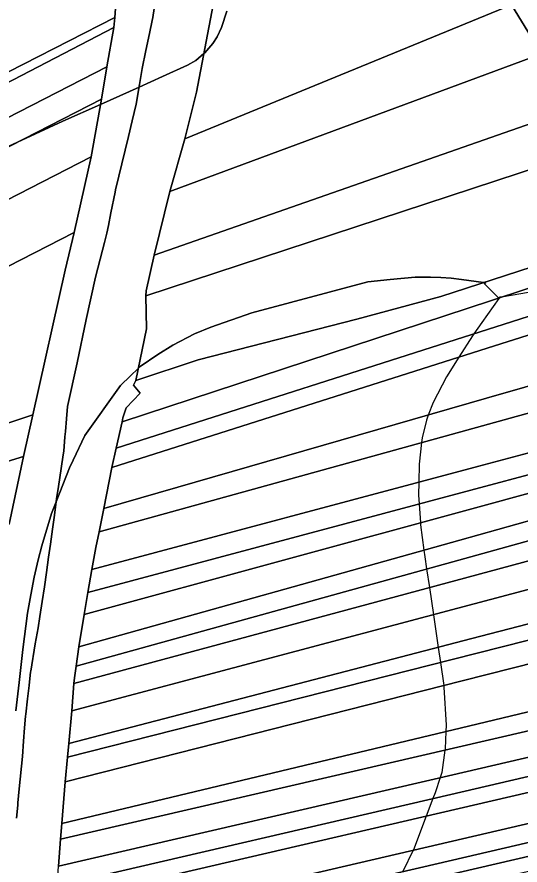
# Model space of a CAD drawing. Extents: x -521939 to -516426, y -1197857 to -1189551.
# Drawn here: x -520824.9 to -520598.2, y -1190608.9 to -1190226.7 of the extents above; entities that cross this region are included whole.
import ezdxf

# ---------------------------------------------------------------- set-up
doc = ezdxf.new("R2010")
doc.units = 0
for name, color, linetype in [('95560013', 7, 'Continuous'), ('95640013', 7, 'Continuous'), ('95660013', 7, 'Continuous')]:
    doc.layers.add(name, color=color, linetype=linetype)

msp = doc.modelspace()

# ---------------------------------------------------------------- linework, layer by layer
at = {"layer": '95560013'}
for points in [[(-520744.03, -1190260.62), (-520736.44, -1190221.23), (-520631.58, -1190172.83), (-520602.03, -1190221.27), (-520749.23, -1190281.66)], [(-521120.16, -1190370.56), (-520959.86, -1190288.39), (-520799.56, -1190206.22), (-520778.53, -1190195.44), (-520780.79, -1190226.94), (-520945.61, -1190311.1), (-521109.96, -1190395.02), (-521115.96, -1190380.58)], [(-520755.95, -1190305.31), (-520749.23, -1190281.66), (-520602.03, -1190221.27), (-520588.57, -1190243.38)], [(-520780.79, -1190226.94), (-520781.3, -1190231.43), (-520947.47, -1190317.86), (-521107.43, -1190401.06), (-521220.55, -1190459.05), (-521223.37, -1190452.93), (-521109.96, -1190395.02), (-520945.61, -1190311.1)], [(-521107.43, -1190401.06), (-520947.47, -1190317.86), (-520781.3, -1190231.43), (-520784.36, -1190249.11), (-520942.18, -1190330.09), (-521102.67, -1190412.44), (-521105.13, -1190406.56)], [(-520588.57, -1190243.38), (-520573.64, -1190267.85), (-520595.92, -1190275.64), (-520763.12, -1190334.1), (-520755.95, -1190305.31)], [(-521102.67, -1190412.44), (-520942.18, -1190330.09), (-520784.36, -1190249.11), (-520786.83, -1190263.81), (-520937.98, -1190341.34), (-521098.02, -1190423.43), (-521100.33, -1190417.95)], [(-521098.02, -1190423.43), (-520937.98, -1190341.34), (-520786.83, -1190263.81), (-520791.44, -1190289.68), (-520928.2, -1190359.84), (-521089.93, -1190442.81), (-521093.32, -1190434.69)], [(-520763.12, -1190334.1), (-520595.92, -1190275.64), (-520573.64, -1190267.85), (-520562.95, -1190285.42), (-520588.08, -1190293.68), (-520766.88, -1190352.45), (-520766.67, -1190350.13)], [(-520766.88, -1190352.45), (-520588.08, -1190293.68), (-520562.95, -1190285.42), (-520543.65, -1190317.19), (-520561.41, -1190327.8), (-520587.18, -1190337.52), (-520633.86, -1190352.67), (-520671.7, -1190362.93), (-520743.3, -1190381.21), (-520771.4, -1190390.62), (-520766.57, -1190367.27)], [(-520799.14, -1190323.82), (-520918.15, -1190384.84), (-521079.58, -1190467.61), (-521082.1, -1190461.56), (-521086.88, -1190450.16), (-521089.93, -1190442.81), (-520928.2, -1190359.84), (-520791.44, -1190289.68)], [(-521079.58, -1190467.61), (-520918.15, -1190384.84), (-520799.14, -1190323.82), (-520803.11, -1190340.79), (-520817.75, -1190406.02), (-520856.45, -1190418.91), (-520952.31, -1190462.12), (-521016.12, -1190478.68), (-521065.06, -1190501.97), (-521071.49, -1190486.71), (-521074.5, -1190479.57), (-521077.03, -1190473.61)], [(-520777.52, -1190409.2), (-520611.12, -1190354.42), (-520536, -1190329.69), (-520529.17, -1190340.88), (-520609.12, -1190366.39), (-520780.24, -1190420.99)], [(-520529.17, -1190340.88), (-520524.85, -1190347.98), (-520612.97, -1190375.99), (-520782.1, -1190429.75), (-520780.24, -1190420.99), (-520609.12, -1190366.39)], [(-520524.85, -1190347.98), (-520511.82, -1190369.31), (-520613.28, -1190398.56), (-520785.71, -1190448.27), (-520782.1, -1190429.75), (-520612.97, -1190375.99)], [(-520511.82, -1190369.31), (-520504.99, -1190380.53), (-520615.2, -1190410.99), (-520787.86, -1190458.71), (-520785.71, -1190448.27), (-520613.28, -1190398.56)], [(-520787.86, -1190458.71), (-520615.2, -1190410.99), (-520504.99, -1190380.53), (-520495.11, -1190396.67), (-520616.78, -1190429.16), (-520791.14, -1190475.72), (-520789.3, -1190465.75)], [(-520495.11, -1190396.67), (-520489.99, -1190405.05), (-520620.36, -1190439.91), (-520792.99, -1190486.07), (-520791.14, -1190475.72), (-520616.78, -1190429.16)], [(-520489.99, -1190405.05), (-520485.87, -1190411.78), (-520618.25, -1190447.9), (-520794.61, -1190496.02), (-520792.99, -1190486.07), (-520620.36, -1190439.91)], [(-520485.87, -1190411.78), (-520479.82, -1190421.71), (-520625.32, -1190462.51), (-520796.96, -1190510.64), (-520794.61, -1190496.02), (-520618.25, -1190447.9)], [(-520479.82, -1190421.71), (-520475.02, -1190429.58), (-520625.76, -1190471.46), (-520798.24, -1190519.38), (-520796.96, -1190510.64), (-520625.32, -1190462.51)], [(-520975.71, -1190484.83), (-520954.38, -1190471.58), (-520931.67, -1190464.89), (-520903.05, -1190454.36), (-520866.64, -1190438.5), (-520822, -1190424.77), (-520828.37, -1190455.3), (-520963.26, -1190499.05), (-520972.83, -1190494.21)], [(-520475.02, -1190429.58), (-520469.77, -1190438.2), (-520627.08, -1190480.63), (-520799.22, -1190527.06), (-520799.02, -1190524.64), (-520798.24, -1190519.38), (-520625.76, -1190471.46)], [(-520469.77, -1190438.2), (-520462.71, -1190449.78), (-520626.24, -1190493.23), (-520800.12, -1190539.43), (-520799.22, -1190527.06), (-520627.08, -1190480.63)], [(-520800.12, -1190539.43), (-520626.24, -1190493.23), (-520462.71, -1190449.78), (-520454.13, -1190463.8), (-520619.93, -1190506.91), (-520801.46, -1190554.11)], [(-520801.46, -1190554.11), (-520619.93, -1190506.91), (-520454.13, -1190463.8), (-520449.8, -1190470.9), (-520628.8, -1190516.35), (-520802.05, -1190560.34)], [(-520802.05, -1190560.34), (-520628.8, -1190516.35), (-520449.8, -1190470.9), (-520444.12, -1190480.2), (-520624.25, -1190525.95), (-520803.12, -1190571.38)], [(-520803.12, -1190571.38), (-520624.25, -1190525.95), (-520444.12, -1190480.2), (-520431.56, -1190500.75), (-520457.95, -1190507.08), (-520628.38, -1190547.96), (-520804.73, -1190590.26)], [(-520804.73, -1190590.26), (-520628.38, -1190547.96), (-520457.95, -1190507.08), (-520431.56, -1190500.75), (-520426.27, -1190509.45), (-520454.34, -1190515.96), (-520628.15, -1190556.27), (-520805.28, -1190597.35)], [(-520805.28, -1190597.35), (-520628.15, -1190556.27), (-520454.34, -1190515.96), (-520426.27, -1190509.45), (-520419.93, -1190519.84), (-520450.91, -1190527.03), (-520628.56, -1190568.26), (-520806.21, -1190609.49)], [(-520806.21, -1190609.49), (-520628.56, -1190568.26), (-520450.91, -1190527.03), (-520419.93, -1190519.84), (-520415.33, -1190527.35), (-520451.95, -1190535.86), (-520629.37, -1190577.09), (-520806.79, -1190618.32)], [(-520806.79, -1190618.32), (-520629.37, -1190577.09), (-520451.95, -1190535.86), (-520415.33, -1190527.35), (-520411.44, -1190533.73), (-520460.8, -1190545.19), (-520634.12, -1190585.43), (-520807.44, -1190625.67)], [(-520634.12, -1190585.43), (-520460.8, -1190545.19), (-520411.44, -1190533.73), (-520403.94, -1190545.91), (-520461.64, -1190559.33), (-520635.17, -1190599.69), (-520808.7, -1190640.05), (-520807.44, -1190625.67)], [(-520403.94, -1190545.91), (-520399.35, -1190553.5), (-520460.82, -1190567.76), (-520635.1, -1190608.19), (-520809.38, -1190648.62), (-520808.7, -1190640.05), (-520635.17, -1190599.69), (-520461.64, -1190559.33)], [(-520635.1, -1190608.19), (-520460.82, -1190567.76), (-520399.35, -1190553.5), (-520396.02, -1190558.98), (-520457.53, -1190573.27), (-520634.14, -1190614.3), (-520809.76, -1190655.1), (-520809.38, -1190648.62)], [(-520809.76, -1190655.1), (-520634.14, -1190614.3), (-520457.53, -1190573.27), (-520396.02, -1190558.98), (-520392.43, -1190564.91), (-520459.85, -1190580.57), (-520635.03, -1190621.26), (-520810.21, -1190661.95)]]:
    msp.add_lwpolyline(points, close=True, dxfattribs=at)
at = {"layer": '95640013'}
for points in [[(-520828.37, -1190455.3), (-520822, -1190424.77), (-520817.75, -1190406.02), (-520803.11, -1190340.79), (-520799.14, -1190323.82), (-520791.44, -1190289.68), (-520786.83, -1190263.81), (-520784.36, -1190249.11), (-520781.3, -1190231.43), (-520780.79, -1190226.94), (-520778.53, -1190195.44), (-520777.49, -1190180.07), (-520776.83, -1190170.44), (-520776.47, -1190163.36), (-520777.29, -1190138.74), (-520777.95, -1190124.57), (-520778.83, -1190102.4), (-520787.67, -1190041.34), (-520803.36, -1189980.65), (-520825.3, -1189922.44)], [(-520825.13, -1190587.77), (-520824.56, -1190581.94), (-520824.46, -1190580.91), (-520823.86, -1190574.55), (-520822.46, -1190559.96), (-520821.91, -1190553.06), (-520821.44, -1190547.14), (-520821.02, -1190541.86), (-520820.91, -1190540.94), (-520820.12, -1190534.01), (-520819.44, -1190528.07), (-520818.73, -1190521.84), (-520818.67, -1190521.49), (-520816.62, -1190509.25), (-520815.39, -1190501.97), (-520814.61, -1190496.95), (-520813.56, -1190490.15), (-520812.54, -1190483.57), (-520811.63, -1190477.09), (-520810.65, -1190470.17), (-520809.83, -1190464.32), (-520808.9, -1190457.54), (-520808.05, -1190451.22), (-520807.06, -1190443.91), (-520806.22, -1190438.37), (-520804.98, -1190430.18), (-520804.05, -1190424.07), (-520803.81, -1190422.46), (-520803.25, -1190415.91), (-520803.04, -1190413.49), (-520802.55, -1190407.76), (-520802.08, -1190402.34), (-520797.81, -1190382.66), (-520793.77, -1190363.04), (-520789.51, -1190343.91), (-520786.36, -1190331.78), (-520785.46, -1190328.32), (-520784.38, -1190324.15), (-520783.68, -1190320.65), (-520782.55, -1190314.95), (-520780.71, -1190305.7), (-520780.47, -1190304.54), (-520776.16, -1190286.78), (-520774.67, -1190280.5), (-520773, -1190273.46), (-520771.25, -1190266.04), (-520769.69, -1190257.16), (-520768.43, -1190249.96), (-520766.85, -1190241.85), (-520765.22, -1190234.17), (-520763.96, -1190228.21), (-520763.7, -1190226.98), (-520762.5, -1190218.73)], [(-520762.5, -1190218.73), (-520763.7, -1190226.98), (-520763.96, -1190228.21), (-520765.22, -1190234.17), (-520766.85, -1190241.85), (-520768.43, -1190249.96), (-520769.69, -1190257.16), (-520771.25, -1190266.04), (-520773, -1190273.46), (-520774.67, -1190280.5), (-520776.16, -1190286.78), (-520780.47, -1190304.54), (-520780.71, -1190305.7), (-520782.55, -1190314.95), (-520783.68, -1190320.65), (-520784.38, -1190324.15), (-520785.46, -1190328.32), (-520786.36, -1190331.78), (-520789.51, -1190343.91), (-520793.77, -1190363.04), (-520797.81, -1190382.66), (-520802.08, -1190402.34), (-520802.55, -1190407.76), (-520803.04, -1190413.49), (-520803.25, -1190415.91), (-520803.81, -1190422.46), (-520804.05, -1190424.07), (-520804.98, -1190430.18), (-520806.22, -1190438.37), (-520807.06, -1190443.91), (-520808.05, -1190451.22), (-520808.9, -1190457.54), (-520809.83, -1190464.32), (-520810.65, -1190470.17), (-520811.63, -1190477.09), (-520812.54, -1190483.57), (-520813.56, -1190490.15), (-520814.61, -1190496.95), (-520815.39, -1190501.97), (-520816.62, -1190509.25), (-520818.67, -1190521.49), (-520818.73, -1190521.84), (-520819.44, -1190528.07), (-520820.12, -1190534.01), (-520820.91, -1190540.94), (-520821.02, -1190541.86), (-520821.44, -1190547.14), (-520821.91, -1190553.06), (-520822.46, -1190559.96), (-520823.86, -1190574.55), (-520824.46, -1190580.91), (-520824.56, -1190581.94), (-520825.13, -1190587.77)], [(-520736.44, -1190221.23), (-520744.03, -1190260.62), (-520749.23, -1190281.66), (-520755.95, -1190305.31), (-520763.12, -1190334.1), (-520766.67, -1190350.13), (-520766.88, -1190352.45), (-520766.57, -1190367.27), (-520771.4, -1190390.62), (-520772.33, -1190392.64), (-520769.41, -1190396.26), (-520775.69, -1190402.84), (-520777.17, -1190407.4), (-520777.52, -1190409.2), (-520780.24, -1190420.99), (-520782.1, -1190429.75), (-520785.71, -1190448.27), (-520787.86, -1190458.71), (-520789.3, -1190465.75), (-520791.14, -1190475.72), (-520792.99, -1190486.07), (-520794.61, -1190496.02), (-520796.96, -1190510.64), (-520798.24, -1190519.38), (-520799.02, -1190524.64), (-520799.22, -1190527.06), (-520800.12, -1190539.43), (-520801.46, -1190554.11), (-520802.05, -1190560.34), (-520803.12, -1190571.38), (-520804.73, -1190590.26), (-520805.28, -1190597.35), (-520806.21, -1190609.49)], [(-520588.57, -1190243.38), (-520602.03, -1190221.27)]]:
    msp.add_lwpolyline(points, dxfattribs=at)
for points in [[(-520543.65, -1190317.19), (-520536, -1190329.69), (-520611.12, -1190354.42), (-520777.52, -1190409.2), (-520777.17, -1190407.4), (-520775.69, -1190402.84), (-520769.41, -1190396.26), (-520772.33, -1190392.64), (-520771.4, -1190390.62), (-520743.3, -1190381.21), (-520671.7, -1190362.93), (-520633.86, -1190352.67), (-520587.18, -1190337.52), (-520561.41, -1190327.8)], [(-521510.56, -1190730.26), (-521346.43, -1190657.14), (-521249.64, -1190614.02), (-521203.97, -1190579.5), (-521065.06, -1190501.97), (-521016.12, -1190478.68), (-520952.31, -1190462.12), (-520856.45, -1190418.91), (-520817.75, -1190406.02), (-520822, -1190424.77), (-520866.64, -1190438.5), (-520903.05, -1190454.36), (-520931.67, -1190464.89), (-520954.38, -1190471.58), (-520975.71, -1190484.83), (-521028.03, -1190516.13), (-521117.2, -1190558.41), (-521208.81, -1190607.77), (-521226.27, -1190616.9), (-521384.14, -1190686.63), (-521547.67, -1190758.86), (-521579.75, -1190768.48), (-521566.68, -1190750.61), (-521543.77, -1190745.06)]]:
    msp.add_lwpolyline(points, close=True, dxfattribs=at)
at = {"layer": '95660013'}
for points in [[(-520854.06, -1190296.67), (-520822.77, -1190282.24), (-520804.17, -1190273.67), (-520787.24, -1190266.09), (-520769.9, -1190258.33), (-520759.33, -1190253.6), (-520748.01, -1190248.49), (-520744.37, -1190246.26), (-520740.67, -1190243.2), (-520740.26, -1190242.86), (-520736.62, -1190238.69), (-520734.69, -1190235.7), (-520732.69, -1190231.41), (-520730.28, -1190224.08)], [(-520730.28, -1190224.08), (-520732.69, -1190231.41), (-520734.69, -1190235.7), (-520736.62, -1190238.69), (-520740.26, -1190242.86), (-520740.67, -1190243.2), (-520744.37, -1190246.26), (-520748.01, -1190248.49), (-520759.33, -1190253.6), (-520769.9, -1190258.33), (-520787.24, -1190266.09), (-520804.17, -1190273.67), (-520822.77, -1190282.24), (-520854.06, -1190296.67)], [(-520825.42, -1190539.46), (-520823.92, -1190526.67), (-520822.18, -1190511.87), (-520820.21, -1190495.41), (-520818.66, -1190487.09), (-520817.19, -1190479.19), (-520815.27, -1190471.37), (-520813.72, -1190465.05), (-520809.31, -1190450.44), (-520807.23, -1190445.18), (-520801.2, -1190429.92), (-520799.59, -1190426.52), (-520794.28, -1190415.27), (-520778.26, -1190392.86), (-520773.78, -1190388.39), (-520770.27, -1190385.15), (-520769.35, -1190384.31), (-520761.42, -1190378.83), (-520754.65, -1190374.63), (-520744.94, -1190369.58), (-520737.56, -1190366.52), (-520719.02, -1190360.03), (-520666.75, -1190346.11), (-520656.77, -1190344.96), (-520645.41, -1190344.03), (-520638.53, -1190343.9), (-520633.93, -1190344.16), (-520629.26, -1190344.43), (-520624.54, -1190345.08), (-520614.67, -1190346.44), (-520613.7, -1190346.58), (-520614.34, -1190346.77), (-520607.99, -1190353.28), (-520607.35, -1190353.06), (-520607.46, -1190353.21), (-520607.71, -1190353.57), (-520615.39, -1190364.39), (-520619.07, -1190369.56), (-520619.66, -1190370.4), (-520625.77, -1190380.06), (-520631.32, -1190388.83), (-520637.39, -1190400.49), (-520639.55, -1190406.13), (-520640.42, -1190408.42), (-520642.29, -1190416.35), (-520642.55, -1190418.55), (-520643.69, -1190428.25), (-520643.82, -1190436.38), (-520643.92, -1190442.25), (-520643.65, -1190446.14), (-520643.05, -1190454.67), (-520642.99, -1190455.55), (-520641.5, -1190467.05), (-520641.12, -1190470.01), (-520640.31, -1190475.5), (-520639.08, -1190483.87), (-520637.28, -1190496.16), (-520635.12, -1190510.86), (-520634.12, -1190517.7), (-520632.6, -1190528.07), (-520632.49, -1190528.8), (-520631.56, -1190545.83), (-520631.69, -1190548.75), (-520632.02, -1190556.56), (-520632.1, -1190557.19), (-520633.42, -1190567.29), (-520634.18, -1190569.56), (-520636.45, -1190576.38), (-520637.44, -1190578.96), (-520640.47, -1190586.9), (-520646.25, -1190602.05), (-520646.37, -1190602.29), (-520651.02, -1190611.88)], [(-520590.08, -1190350.1), (-520606.63, -1190352.94), (-520607.35, -1190353.06), (-520607.99, -1190353.28), (-520614.34, -1190346.77), (-520613.7, -1190346.58), (-520614.67, -1190346.44), (-520624.54, -1190345.08), (-520629.26, -1190344.43), (-520633.93, -1190344.16), (-520638.53, -1190343.9), (-520645.41, -1190344.03), (-520656.77, -1190344.96), (-520666.75, -1190346.11), (-520719.02, -1190360.03), (-520737.56, -1190366.52), (-520744.94, -1190369.58), (-520754.65, -1190374.63), (-520761.42, -1190378.83), (-520769.35, -1190384.31), (-520770.27, -1190385.15), (-520773.78, -1190388.39), (-520778.26, -1190392.86), (-520794.28, -1190415.27), (-520799.59, -1190426.52), (-520801.2, -1190429.92), (-520807.23, -1190445.18), (-520809.31, -1190450.44), (-520813.72, -1190465.05), (-520815.27, -1190471.37), (-520817.19, -1190479.19), (-520818.66, -1190487.09), (-520820.21, -1190495.41), (-520822.18, -1190511.87), (-520823.92, -1190526.67), (-520825.42, -1190539.46)], [(-520590.08, -1190350.1), (-520606.63, -1190352.94), (-520607.35, -1190353.06), (-520607.46, -1190353.21), (-520607.71, -1190353.57), (-520615.39, -1190364.39), (-520619.07, -1190369.56), (-520619.66, -1190370.4), (-520625.77, -1190380.06), (-520631.32, -1190388.83), (-520637.39, -1190400.49), (-520639.55, -1190406.13), (-520640.42, -1190408.42), (-520642.29, -1190416.35), (-520642.55, -1190418.55), (-520643.69, -1190428.25), (-520643.82, -1190436.38), (-520643.92, -1190442.25), (-520643.65, -1190446.14), (-520643.05, -1190454.67), (-520642.99, -1190455.55), (-520641.5, -1190467.05), (-520641.12, -1190470.01), (-520640.31, -1190475.5), (-520639.08, -1190483.87), (-520637.28, -1190496.16), (-520635.12, -1190510.86), (-520634.12, -1190517.7), (-520632.6, -1190528.07), (-520632.49, -1190528.8), (-520631.56, -1190545.83), (-520631.69, -1190548.75), (-520632.02, -1190556.56), (-520632.1, -1190557.19), (-520633.42, -1190567.29), (-520634.18, -1190569.56), (-520636.45, -1190576.38), (-520637.44, -1190578.96), (-520640.47, -1190586.9), (-520646.25, -1190602.05), (-520646.37, -1190602.29), (-520651.02, -1190611.88)]]:
    msp.add_lwpolyline(points, dxfattribs=at)

doc.saveas('drawing.dxf')
